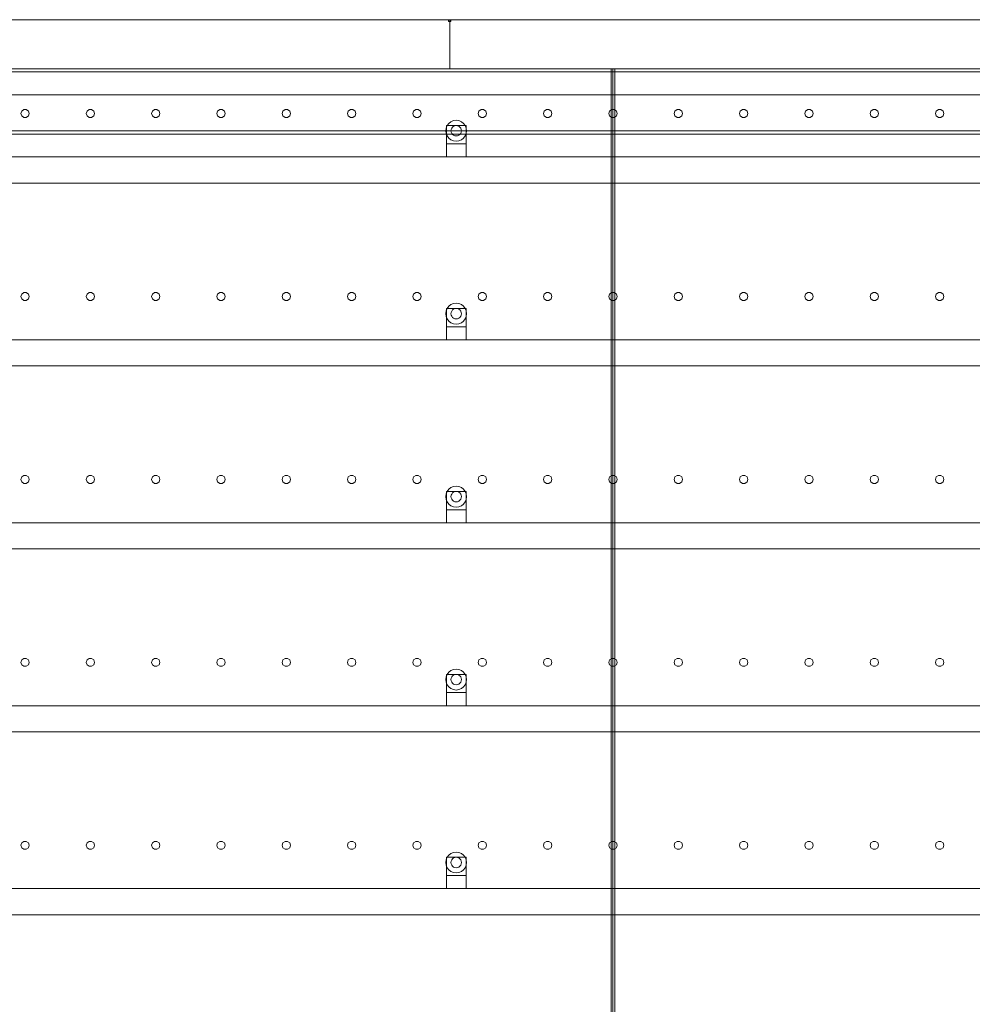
# Model space of a CAD drawing. Header units: millimetres. Extents: x -4395 to 65662, y -65530 to 6847.
# Tile 947 of 1034: x 47553 to 49011, y 1493 to 3000. Entities that reach past the tile are written whole.
import ezdxf

# ---------------------------------------------------------------- set-up
doc = ezdxf.new("R2010")
doc.units = ezdxf.units.MM
doc.layers.add('lateral_secador', color=7, linetype='Continuous', lineweight=0)

msp = doc.modelspace()

# ---------------------------------------------------------------- linework, layer by layer
at = {"layer": 'lateral_secador'}
for p, q in [((47211.134, 3000), (48211.134, 3000)), ((48209.134, 3000), (48213.134, 3000)), ((48209.134, 3000), (48209.134, 2997)), ((48211.134, 2925), (48211.134, 3000)), ((48211.134, 3000), (49211.134, 3000)), ((48213.134, 2997), (48213.134, 3000)), ((48209.134, 2997), (48213.134, 2997)), ((40461.134, 2925), (60461.134, 2925)), ((47211.134, 2925), (48211.134, 2925)), ((47461.134, 2925), (48461.134, 2925)), ((48211.134, 2925), (49211.134, 2925)), ((48458.134, 2925), (48464.134, 2925)), ((48458.134, 2925), (48458.134, 60)), ((48461.134, 0), (48461.134, 2925)), ((48461.134, 2925), (49461.134, 2925)), ((48464.134, 60), (48464.134, 2925)), ((40461.134, 2920), (60461.134, 2920)), ((40461.134, 2885), (60461.134, 2885)), ((47555.997, 2860.082), (47554.784, 2856.35)), ((47554.784, 2856.35), (47555.997, 2852.618)), ((47559.172, 2862.389), (47555.997, 2860.082)), ((47555.997, 2852.618), (47559.172, 2850.311)), ((47563.096, 2862.389), (47559.172, 2862.389)), ((47559.172, 2850.311), (47563.096, 2850.311)), ((47566.271, 2860.082), (47563.096, 2862.389)), ((47563.096, 2850.311), (47566.271, 2852.618)), ((47567.484, 2856.35), (47566.271, 2860.082)), ((47566.271, 2852.618), (47567.484, 2856.35)), ((47655.997, 2860.082), (47654.784, 2856.35)), ((47654.784, 2856.35), (47655.997, 2852.618)), ((47659.172, 2862.389), (47655.997, 2860.082)), ((47655.997, 2852.618), (47659.172, 2850.311)), ((47663.096, 2862.389), (47659.172, 2862.389)), ((47659.172, 2850.311), (47663.096, 2850.311)), ((47666.271, 2860.082), (47663.096, 2862.389)), ((47663.096, 2850.311), (47666.271, 2852.618)), ((47667.484, 2856.35), (47666.271, 2860.082)), ((47666.271, 2852.618), (47667.484, 2856.35)), ((47755.997, 2860.082), (47754.784, 2856.35)), ((47754.784, 2856.35), (47755.997, 2852.618)), ((47759.172, 2862.389), (47755.997, 2860.082)), ((47755.997, 2852.618), (47759.172, 2850.311)), ((47763.096, 2862.389), (47759.172, 2862.389)), ((47759.172, 2850.311), (47763.096, 2850.311)), ((47766.271, 2860.082), (47763.096, 2862.389)), ((47763.096, 2850.311), (47766.271, 2852.618)), ((47767.484, 2856.35), (47766.271, 2860.082)), ((47766.271, 2852.618), (47767.484, 2856.35)), ((47855.997, 2860.082), (47854.784, 2856.35)), ((47854.784, 2856.35), (47855.997, 2852.618)), ((47859.172, 2862.389), (47855.997, 2860.082)), ((47855.997, 2852.618), (47859.172, 2850.311)), ((47863.096, 2862.389), (47859.172, 2862.389)), ((47859.172, 2850.311), (47863.096, 2850.311)), ((47866.271, 2860.082), (47863.096, 2862.389)), ((47863.096, 2850.311), (47866.271, 2852.618)), ((47867.484, 2856.35), (47866.271, 2860.082)), ((47866.271, 2852.618), (47867.484, 2856.35)), ((47955.997, 2860.082), (47954.784, 2856.35)), ((47954.784, 2856.35), (47955.997, 2852.618)), ((47959.172, 2862.389), (47955.997, 2860.082)), ((47955.997, 2852.618), (47959.172, 2850.311)), ((47963.096, 2862.389), (47959.172, 2862.389)), ((47959.172, 2850.311), (47963.096, 2850.311)), ((47966.271, 2860.082), (47963.096, 2862.389)), ((47963.096, 2850.311), (47966.271, 2852.618)), ((47967.484, 2856.35), (47966.271, 2860.082)), ((47966.271, 2852.618), (47967.484, 2856.35)), ((48055.997, 2860.082), (48054.784, 2856.35)), ((48054.784, 2856.35), (48055.997, 2852.618)), ((48059.172, 2862.389), (48055.997, 2860.082)), ((48055.997, 2852.618), (48059.172, 2850.311)), ((48063.096, 2862.389), (48059.172, 2862.389)), ((48059.172, 2850.311), (48063.096, 2850.311)), ((48066.271, 2860.082), (48063.096, 2862.389)), ((48063.096, 2850.311), (48066.271, 2852.618)), ((48067.484, 2856.35), (48066.271, 2860.082)), ((48066.271, 2852.618), (48067.484, 2856.35)), ((48155.997, 2860.082), (48154.784, 2856.35)), ((48154.784, 2856.35), (48155.997, 2852.618)), ((48159.172, 2862.389), (48155.997, 2860.082)), ((48155.997, 2852.618), (48159.172, 2850.311)), ((48163.096, 2862.389), (48159.172, 2862.389)), ((48159.172, 2850.311), (48163.096, 2850.311)), ((48166.271, 2860.082), (48163.096, 2862.389)), ((48163.096, 2850.311), (48166.271, 2852.618)), ((48167.484, 2856.35), (48166.271, 2860.082)), ((48166.271, 2852.618), (48167.484, 2856.35)), ((48255.997, 2860.082), (48254.784, 2856.35)), ((48254.784, 2856.35), (48255.997, 2852.618)), ((48259.172, 2862.389), (48255.997, 2860.082)), ((48255.997, 2852.618), (48259.172, 2850.311)), ((48263.096, 2862.389), (48259.172, 2862.389)), ((48259.172, 2850.311), (48263.096, 2850.311)), ((48266.271, 2860.082), (48263.096, 2862.389)), ((48263.096, 2850.311), (48266.271, 2852.618)), ((48267.484, 2856.35), (48266.271, 2860.082)), ((48266.271, 2852.618), (48267.484, 2856.35)), ((48355.997, 2860.082), (48354.784, 2856.35)), ((48354.784, 2856.35), (48355.997, 2852.618)), ((48359.172, 2862.389), (48355.997, 2860.082)), ((48355.997, 2852.618), (48359.172, 2850.311)), ((48363.096, 2862.389), (48359.172, 2862.389)), ((48359.172, 2850.311), (48363.096, 2850.311)), ((48366.271, 2860.082), (48363.096, 2862.389)), ((48363.096, 2850.311), (48366.271, 2852.618)), ((48367.484, 2856.35), (48366.271, 2860.082)), ((48366.271, 2852.618), (48367.484, 2856.35)), ((48455.997, 2860.082), (48454.784, 2856.35)), ((48454.784, 2856.35), (48455.997, 2852.618)), ((48459.172, 2862.389), (48455.997, 2860.082)), ((48455.997, 2852.618), (48459.172, 2850.311)), ((48463.096, 2862.389), (48459.172, 2862.389)), ((48459.172, 2850.311), (48463.096, 2850.311)), ((48466.271, 2860.082), (48463.096, 2862.389)), ((48463.096, 2850.311), (48466.271, 2852.618)), ((48467.484, 2856.35), (48466.271, 2860.082)), ((48466.271, 2852.618), (48467.484, 2856.35)), ((48555.997, 2860.082), (48554.784, 2856.35)), ((48554.784, 2856.35), (48555.997, 2852.618)), ((48559.172, 2862.389), (48555.997, 2860.082)), ((48555.997, 2852.618), (48559.172, 2850.311)), ((48563.096, 2862.389), (48559.172, 2862.389)), ((48559.172, 2850.311), (48563.096, 2850.311)), ((48566.271, 2860.082), (48563.096, 2862.389)), ((48563.096, 2850.311), (48566.271, 2852.618)), ((48567.484, 2856.35), (48566.271, 2860.082)), ((48566.271, 2852.618), (48567.484, 2856.35)), ((48655.997, 2860.082), (48654.784, 2856.35)), ((48654.784, 2856.35), (48655.997, 2852.618)), ((48659.172, 2862.389), (48655.997, 2860.082)), ((48655.997, 2852.618), (48659.172, 2850.311)), ((48663.096, 2862.389), (48659.172, 2862.389)), ((48659.172, 2850.311), (48663.096, 2850.311)), ((48666.271, 2860.082), (48663.096, 2862.389)), ((48663.096, 2850.311), (48666.271, 2852.618)), ((48667.484, 2856.35), (48666.271, 2860.082)), ((48666.271, 2852.618), (48667.484, 2856.35)), ((48755.997, 2860.082), (48754.784, 2856.35)), ((48754.784, 2856.35), (48755.997, 2852.618)), ((48759.172, 2862.389), (48755.997, 2860.082)), ((48755.997, 2852.618), (48759.172, 2850.311)), ((48763.096, 2862.389), (48759.172, 2862.389)), ((48759.172, 2850.311), (48763.096, 2850.311)), ((48766.271, 2860.082), (48763.096, 2862.389)), ((48763.096, 2850.311), (48766.271, 2852.618)), ((48767.484, 2856.35), (48766.271, 2860.082)), ((48766.271, 2852.618), (48767.484, 2856.35)), ((48855.997, 2860.082), (48854.784, 2856.35)), ((48854.784, 2856.35), (48855.997, 2852.618)), ((48859.172, 2862.389), (48855.997, 2860.082)), ((48855.997, 2852.618), (48859.172, 2850.311)), ((48863.096, 2862.389), (48859.172, 2862.389)), ((48859.172, 2850.311), (48863.096, 2850.311)), ((48866.271, 2860.082), (48863.096, 2862.389)), ((48863.096, 2850.311), (48866.271, 2852.618)), ((48867.484, 2856.35), (48866.271, 2860.082)), ((48866.271, 2852.618), (48867.484, 2856.35)), ((48955.997, 2860.082), (48954.784, 2856.35)), ((48954.784, 2856.35), (48955.997, 2852.618)), ((48959.172, 2862.389), (48955.997, 2860.082)), ((48955.997, 2852.618), (48959.172, 2850.311)), ((48963.096, 2862.389), (48959.172, 2862.389)), ((48959.172, 2850.311), (48963.096, 2850.311)), ((48966.271, 2860.082), (48963.096, 2862.389)), ((48963.096, 2850.311), (48966.271, 2852.618)), ((48967.484, 2856.35), (48966.271, 2860.082)), ((48966.271, 2852.618), (48967.484, 2856.35)), ((48205.679, 2834.141), (48205.134, 2830)), ((48207.277, 2838), (48205.679, 2834.141)), ((48206.134, 2838), (48236.134, 2838)), ((48206.134, 2838), (48206.134, 2810)), ((48209.82, 2841.314), (48207.277, 2838)), ((48213.134, 2843.856), (48209.82, 2841.314)), ((48216.993, 2845.455), (48213.134, 2843.856)), ((48214.206, 2834), (48213.406, 2832.071)), ((48215.477, 2835.657), (48214.206, 2834)), ((48217.134, 2836.928), (48215.477, 2835.657)), ((48221.134, 2846), (48216.993, 2845.455)), ((48219.063, 2837.727), (48217.134, 2836.928)), ((48221.134, 2838), (48219.063, 2837.727)), ((48225.275, 2845.455), (48221.134, 2846)), ((48223.204, 2837.727), (48221.134, 2838)), ((48225.134, 2836.928), (48223.204, 2837.727)), ((48226.791, 2835.657), (48225.134, 2836.928)), ((48229.134, 2843.856), (48225.275, 2845.455)), ((48228.062, 2834), (48226.791, 2835.657)), ((48228.861, 2832.071), (48228.062, 2834)), ((48232.448, 2841.314), (48229.134, 2843.856)), ((48234.99, 2838), (48232.448, 2841.314)), ((48236.589, 2834.141), (48234.99, 2838)), ((48236.134, 2810), (48236.134, 2838)), ((48237.134, 2830), (48236.589, 2834.141)), ((40461.134, 2830), (60461.134, 2830)), ((40461.134, 2825), (60461.134, 2825)), ((48205.134, 2830), (48205.679, 2825.859)), ((48205.679, 2825.859), (48207.277, 2822)), ((48207.277, 2822), (48209.82, 2818.686)), ((48209.82, 2818.686), (48213.134, 2816.144)), ((48213.406, 2832.071), (48213.134, 2830)), ((48213.134, 2830), (48213.406, 2827.929)), ((48213.406, 2827.929), (48214.206, 2826)), ((48214.206, 2826), (48215.477, 2824.343)), ((48215.477, 2824.343), (48217.134, 2823.072)), ((48217.134, 2823.072), (48219.063, 2822.273)), ((48219.063, 2822.273), (48221.134, 2822)), ((48221.134, 2822), (48223.204, 2822.273)), ((48223.204, 2822.273), (48225.134, 2823.072)), ((48225.134, 2823.072), (48226.791, 2824.343)), ((48226.791, 2824.343), (48228.062, 2826)), ((48228.062, 2826), (48228.861, 2827.929)), ((48229.134, 2830), (48228.861, 2832.071)), ((48228.861, 2827.929), (48229.134, 2830)), ((48229.134, 2816.144), (48232.448, 2818.686)), ((48232.448, 2818.686), (48234.99, 2822)), ((48234.99, 2822), (48236.589, 2825.859)), ((48236.589, 2825.859), (48237.134, 2830)), ((48206.134, 2810), (48236.134, 2810)), ((48206.134, 2810), (48206.134, 2790)), ((48213.134, 2816.144), (48216.993, 2814.545)), ((48216.993, 2814.545), (48221.134, 2814)), ((48221.134, 2814), (48225.275, 2814.545)), ((48225.275, 2814.545), (48229.134, 2816.144)), ((48236.134, 2790), (48236.134, 2810)), ((40811.134, 2790), (60111.134, 2790)), ((48206.134, 2790), (48236.134, 2790)), ((40811.134, 2750), (60111.134, 2750)), ((47555.997, 2580.082), (47554.784, 2576.35)), ((47559.172, 2582.389), (47555.997, 2580.082)), ((47563.096, 2582.389), (47559.172, 2582.389)), ((47566.271, 2580.082), (47563.096, 2582.389)), ((47567.484, 2576.35), (47566.271, 2580.082)), ((47655.997, 2580.082), (47654.784, 2576.35)), ((47659.172, 2582.389), (47655.997, 2580.082)), ((47663.096, 2582.389), (47659.172, 2582.389)), ((47666.271, 2580.082), (47663.096, 2582.389)), ((47667.484, 2576.35), (47666.271, 2580.082)), ((47755.997, 2580.082), (47754.784, 2576.35)), ((47759.172, 2582.389), (47755.997, 2580.082)), ((47763.096, 2582.389), (47759.172, 2582.389)), ((47766.271, 2580.082), (47763.096, 2582.389)), ((47767.484, 2576.35), (47766.271, 2580.082)), ((47855.997, 2580.082), (47854.784, 2576.35)), ((47859.172, 2582.389), (47855.997, 2580.082)), ((47863.096, 2582.389), (47859.172, 2582.389)), ((47866.271, 2580.082), (47863.096, 2582.389)), ((47867.484, 2576.35), (47866.271, 2580.082)), ((47955.997, 2580.082), (47954.784, 2576.35)), ((47959.172, 2582.389), (47955.997, 2580.082)), ((47963.096, 2582.389), (47959.172, 2582.389)), ((47966.271, 2580.082), (47963.096, 2582.389)), ((47967.484, 2576.35), (47966.271, 2580.082)), ((48055.997, 2580.082), (48054.784, 2576.35)), ((48059.172, 2582.389), (48055.997, 2580.082)), ((48063.096, 2582.389), (48059.172, 2582.389)), ((48066.271, 2580.082), (48063.096, 2582.389)), ((48067.484, 2576.35), (48066.271, 2580.082)), ((48155.997, 2580.082), (48154.784, 2576.35)), ((48159.172, 2582.389), (48155.997, 2580.082)), ((48163.096, 2582.389), (48159.172, 2582.389)), ((48166.271, 2580.082), (48163.096, 2582.389)), ((48167.484, 2576.35), (48166.271, 2580.082)), ((48255.997, 2580.082), (48254.784, 2576.35)), ((48259.172, 2582.389), (48255.997, 2580.082)), ((48263.096, 2582.389), (48259.172, 2582.389)), ((48266.271, 2580.082), (48263.096, 2582.389)), ((48267.484, 2576.35), (48266.271, 2580.082)), ((48355.997, 2580.082), (48354.784, 2576.35)), ((48359.172, 2582.389), (48355.997, 2580.082)), ((48363.096, 2582.389), (48359.172, 2582.389)), ((48366.271, 2580.082), (48363.096, 2582.389)), ((48367.484, 2576.35), (48366.271, 2580.082)), ((48455.997, 2580.082), (48454.784, 2576.35)), ((48459.172, 2582.389), (48455.997, 2580.082)), ((48463.096, 2582.389), (48459.172, 2582.389)), ((48466.271, 2580.082), (48463.096, 2582.389)), ((48467.484, 2576.35), (48466.271, 2580.082)), ((48555.997, 2580.082), (48554.784, 2576.35)), ((48559.172, 2582.389), (48555.997, 2580.082)), ((48563.096, 2582.389), (48559.172, 2582.389)), ((48566.271, 2580.082), (48563.096, 2582.389)), ((48567.484, 2576.35), (48566.271, 2580.082)), ((48655.997, 2580.082), (48654.784, 2576.35)), ((48659.172, 2582.389), (48655.997, 2580.082)), ((48663.096, 2582.389), (48659.172, 2582.389)), ((48666.271, 2580.082), (48663.096, 2582.389)), ((48667.484, 2576.35), (48666.271, 2580.082)), ((48755.997, 2580.082), (48754.784, 2576.35)), ((48759.172, 2582.389), (48755.997, 2580.082)), ((48763.096, 2582.389), (48759.172, 2582.389)), ((48766.271, 2580.082), (48763.096, 2582.389)), ((48767.484, 2576.35), (48766.271, 2580.082)), ((48855.997, 2580.082), (48854.784, 2576.35)), ((48859.172, 2582.389), (48855.997, 2580.082)), ((48863.096, 2582.389), (48859.172, 2582.389)), ((48866.271, 2580.082), (48863.096, 2582.389)), ((48867.484, 2576.35), (48866.271, 2580.082)), ((48955.997, 2580.082), (48954.784, 2576.35)), ((48959.172, 2582.389), (48955.997, 2580.082)), ((48963.096, 2582.389), (48959.172, 2582.389)), ((48966.271, 2580.082), (48963.096, 2582.389)), ((48967.484, 2576.35), (48966.271, 2580.082)), ((47554.784, 2576.35), (47555.997, 2572.618)), ((47555.997, 2572.618), (47559.172, 2570.311)), ((47559.172, 2570.311), (47563.096, 2570.311)), ((47563.096, 2570.311), (47566.271, 2572.618)), ((47566.271, 2572.618), (47567.484, 2576.35)), ((47654.784, 2576.35), (47655.997, 2572.618)), ((47655.997, 2572.618), (47659.172, 2570.311)), ((47659.172, 2570.311), (47663.096, 2570.311)), ((47663.096, 2570.311), (47666.271, 2572.618)), ((47666.271, 2572.618), (47667.484, 2576.35)), ((47754.784, 2576.35), (47755.997, 2572.618)), ((47755.997, 2572.618), (47759.172, 2570.311)), ((47759.172, 2570.311), (47763.096, 2570.311)), ((47763.096, 2570.311), (47766.271, 2572.618)), ((47766.271, 2572.618), (47767.484, 2576.35)), ((47854.784, 2576.35), (47855.997, 2572.618)), ((47855.997, 2572.618), (47859.172, 2570.311)), ((47859.172, 2570.311), (47863.096, 2570.311)), ((47863.096, 2570.311), (47866.271, 2572.618)), ((47866.271, 2572.618), (47867.484, 2576.35)), ((47954.784, 2576.35), (47955.997, 2572.618)), ((47955.997, 2572.618), (47959.172, 2570.311)), ((47959.172, 2570.311), (47963.096, 2570.311)), ((47963.096, 2570.311), (47966.271, 2572.618)), ((47966.271, 2572.618), (47967.484, 2576.35)), ((48054.784, 2576.35), (48055.997, 2572.618)), ((48055.997, 2572.618), (48059.172, 2570.311)), ((48059.172, 2570.311), (48063.096, 2570.311)), ((48063.096, 2570.311), (48066.271, 2572.618)), ((48066.271, 2572.618), (48067.484, 2576.35)), ((48154.784, 2576.35), (48155.997, 2572.618)), ((48155.997, 2572.618), (48159.172, 2570.311)), ((48159.172, 2570.311), (48163.096, 2570.311)), ((48163.096, 2570.311), (48166.271, 2572.618)), ((48166.271, 2572.618), (48167.484, 2576.35)), ((48213.134, 2563.856), (48209.82, 2561.314)), ((48216.993, 2565.455), (48213.134, 2563.856)), ((48221.134, 2566), (48216.993, 2565.455)), ((48225.275, 2565.455), (48221.134, 2566)), ((48229.134, 2563.856), (48225.275, 2565.455)), ((48232.448, 2561.314), (48229.134, 2563.856)), ((48254.784, 2576.35), (48255.997, 2572.618)), ((48255.997, 2572.618), (48259.172, 2570.311)), ((48259.172, 2570.311), (48263.096, 2570.311)), ((48263.096, 2570.311), (48266.271, 2572.618)), ((48266.271, 2572.618), (48267.484, 2576.35)), ((48354.784, 2576.35), (48355.997, 2572.618)), ((48355.997, 2572.618), (48359.172, 2570.311)), ((48359.172, 2570.311), (48363.096, 2570.311)), ((48363.096, 2570.311), (48366.271, 2572.618)), ((48366.271, 2572.618), (48367.484, 2576.35)), ((48454.784, 2576.35), (48455.997, 2572.618)), ((48455.997, 2572.618), (48459.172, 2570.311)), ((48459.172, 2570.311), (48463.096, 2570.311)), ((48463.096, 2570.311), (48466.271, 2572.618)), ((48466.271, 2572.618), (48467.484, 2576.35)), ((48554.784, 2576.35), (48555.997, 2572.618)), ((48555.997, 2572.618), (48559.172, 2570.311)), ((48559.172, 2570.311), (48563.096, 2570.311)), ((48563.096, 2570.311), (48566.271, 2572.618)), ((48566.271, 2572.618), (48567.484, 2576.35)), ((48654.784, 2576.35), (48655.997, 2572.618)), ((48655.997, 2572.618), (48659.172, 2570.311)), ((48659.172, 2570.311), (48663.096, 2570.311)), ((48663.096, 2570.311), (48666.271, 2572.618)), ((48666.271, 2572.618), (48667.484, 2576.35)), ((48754.784, 2576.35), (48755.997, 2572.618)), ((48755.997, 2572.618), (48759.172, 2570.311)), ((48759.172, 2570.311), (48763.096, 2570.311)), ((48763.096, 2570.311), (48766.271, 2572.618)), ((48766.271, 2572.618), (48767.484, 2576.35)), ((48854.784, 2576.35), (48855.997, 2572.618)), ((48855.997, 2572.618), (48859.172, 2570.311)), ((48859.172, 2570.311), (48863.096, 2570.311)), ((48863.096, 2570.311), (48866.271, 2572.618)), ((48866.271, 2572.618), (48867.484, 2576.35)), ((48954.784, 2576.35), (48955.997, 2572.618)), ((48955.997, 2572.618), (48959.172, 2570.311)), ((48959.172, 2570.311), (48963.096, 2570.311)), ((48963.096, 2570.311), (48966.271, 2572.618)), ((48966.271, 2572.618), (48967.484, 2576.35)), ((48205.679, 2554.141), (48205.134, 2550)), ((48205.134, 2550), (48205.679, 2545.859)), ((48207.277, 2558), (48205.679, 2554.141)), ((48206.134, 2558), (48236.134, 2558)), ((48206.134, 2558), (48206.134, 2530)), ((48209.82, 2561.314), (48207.277, 2558)), ((48213.406, 2552.071), (48213.134, 2550)), ((48213.134, 2550), (48213.406, 2547.929)), ((48214.206, 2554), (48213.406, 2552.071)), ((48213.406, 2547.929), (48214.206, 2546)), ((48215.477, 2555.657), (48214.206, 2554)), ((48217.134, 2556.928), (48215.477, 2555.657)), ((48219.063, 2557.727), (48217.134, 2556.928)), ((48221.134, 2558), (48219.063, 2557.727)), ((48223.204, 2557.727), (48221.134, 2558)), ((48225.134, 2556.928), (48223.204, 2557.727)), ((48226.791, 2555.657), (48225.134, 2556.928)), ((48228.062, 2554), (48226.791, 2555.657)), ((48228.861, 2552.071), (48228.062, 2554)), ((48228.062, 2546), (48228.861, 2547.929)), ((48229.134, 2550), (48228.861, 2552.071)), ((48228.861, 2547.929), (48229.134, 2550)), ((48234.99, 2558), (48232.448, 2561.314)), ((48236.589, 2554.141), (48234.99, 2558)), ((48236.134, 2530), (48236.134, 2558)), ((48237.134, 2550), (48236.589, 2554.141)), ((48236.589, 2545.859), (48237.134, 2550)), ((48205.679, 2545.859), (48207.277, 2542)), ((48207.277, 2542), (48209.82, 2538.686)), ((48209.82, 2538.686), (48213.134, 2536.144)), ((48213.134, 2536.144), (48216.993, 2534.545)), ((48214.206, 2546), (48215.477, 2544.343)), ((48215.477, 2544.343), (48217.134, 2543.072)), ((48216.993, 2534.545), (48221.134, 2534)), ((48217.134, 2543.072), (48219.063, 2542.273)), ((48219.063, 2542.273), (48221.134, 2542)), ((48221.134, 2542), (48223.204, 2542.273)), ((48221.134, 2534), (48225.275, 2534.545)), ((48223.204, 2542.273), (48225.134, 2543.072)), ((48225.134, 2543.072), (48226.791, 2544.343)), ((48225.275, 2534.545), (48229.134, 2536.144)), ((48226.791, 2544.343), (48228.062, 2546)), ((48229.134, 2536.144), (48232.448, 2538.686)), ((48232.448, 2538.686), (48234.99, 2542)), ((48234.99, 2542), (48236.589, 2545.859)), ((48206.134, 2530), (48236.134, 2530)), ((48206.134, 2530), (48206.134, 2510)), ((48236.134, 2510), (48236.134, 2530)), ((40811.134, 2510), (60111.134, 2510)), ((48206.134, 2510), (48236.134, 2510)), ((40811.134, 2470), (60111.134, 2470)), ((47555.997, 2300.082), (47554.784, 2296.35)), ((47554.784, 2296.35), (47555.997, 2292.618)), ((47559.172, 2302.389), (47555.997, 2300.082)), ((47555.997, 2292.618), (47559.172, 2290.311)), ((47563.096, 2302.389), (47559.172, 2302.389)), ((47566.271, 2300.082), (47563.096, 2302.389)), ((47563.096, 2290.311), (47566.271, 2292.618)), ((47567.484, 2296.35), (47566.271, 2300.082)), ((47566.271, 2292.618), (47567.484, 2296.35)), ((47655.997, 2300.082), (47654.784, 2296.35)), ((47654.784, 2296.35), (47655.997, 2292.618)), ((47659.172, 2302.389), (47655.997, 2300.082)), ((47655.997, 2292.618), (47659.172, 2290.311)), ((47663.096, 2302.389), (47659.172, 2302.389)), ((47666.271, 2300.082), (47663.096, 2302.389)), ((47663.096, 2290.311), (47666.271, 2292.618)), ((47667.484, 2296.35), (47666.271, 2300.082)), ((47666.271, 2292.618), (47667.484, 2296.35)), ((47755.997, 2300.082), (47754.784, 2296.35)), ((47754.784, 2296.35), (47755.997, 2292.618)), ((47759.172, 2302.389), (47755.997, 2300.082)), ((47755.997, 2292.618), (47759.172, 2290.311)), ((47763.096, 2302.389), (47759.172, 2302.389)), ((47766.271, 2300.082), (47763.096, 2302.389)), ((47763.096, 2290.311), (47766.271, 2292.618)), ((47767.484, 2296.35), (47766.271, 2300.082)), ((47766.271, 2292.618), (47767.484, 2296.35)), ((47855.997, 2300.082), (47854.784, 2296.35)), ((47854.784, 2296.35), (47855.997, 2292.618)), ((47859.172, 2302.389), (47855.997, 2300.082)), ((47855.997, 2292.618), (47859.172, 2290.311)), ((47863.096, 2302.389), (47859.172, 2302.389)), ((47866.271, 2300.082), (47863.096, 2302.389)), ((47863.096, 2290.311), (47866.271, 2292.618)), ((47867.484, 2296.35), (47866.271, 2300.082)), ((47866.271, 2292.618), (47867.484, 2296.35)), ((47955.997, 2300.082), (47954.784, 2296.35)), ((47954.784, 2296.35), (47955.997, 2292.618)), ((47959.172, 2302.389), (47955.997, 2300.082)), ((47955.997, 2292.618), (47959.172, 2290.311)), ((47963.096, 2302.389), (47959.172, 2302.389)), ((47966.271, 2300.082), (47963.096, 2302.389)), ((47963.096, 2290.311), (47966.271, 2292.618)), ((47967.484, 2296.35), (47966.271, 2300.082)), ((47966.271, 2292.618), (47967.484, 2296.35)), ((48055.997, 2300.082), (48054.784, 2296.35)), ((48054.784, 2296.35), (48055.997, 2292.618)), ((48059.172, 2302.389), (48055.997, 2300.082)), ((48055.997, 2292.618), (48059.172, 2290.311)), ((48063.096, 2302.389), (48059.172, 2302.389)), ((48066.271, 2300.082), (48063.096, 2302.389)), ((48063.096, 2290.311), (48066.271, 2292.618)), ((48067.484, 2296.35), (48066.271, 2300.082)), ((48066.271, 2292.618), (48067.484, 2296.35)), ((48155.997, 2300.082), (48154.784, 2296.35)), ((48154.784, 2296.35), (48155.997, 2292.618)), ((48159.172, 2302.389), (48155.997, 2300.082)), ((48155.997, 2292.618), (48159.172, 2290.311)), ((48163.096, 2302.389), (48159.172, 2302.389)), ((48166.271, 2300.082), (48163.096, 2302.389)), ((48163.096, 2290.311), (48166.271, 2292.618)), ((48167.484, 2296.35), (48166.271, 2300.082)), ((48166.271, 2292.618), (48167.484, 2296.35)), ((48255.997, 2300.082), (48254.784, 2296.35)), ((48254.784, 2296.35), (48255.997, 2292.618)), ((48259.172, 2302.389), (48255.997, 2300.082)), ((48255.997, 2292.618), (48259.172, 2290.311)), ((48263.096, 2302.389), (48259.172, 2302.389)), ((48266.271, 2300.082), (48263.096, 2302.389)), ((48263.096, 2290.311), (48266.271, 2292.618)), ((48267.484, 2296.35), (48266.271, 2300.082)), ((48266.271, 2292.618), (48267.484, 2296.35)), ((48355.997, 2300.082), (48354.784, 2296.35)), ((48354.784, 2296.35), (48355.997, 2292.618)), ((48359.172, 2302.389), (48355.997, 2300.082)), ((48355.997, 2292.618), (48359.172, 2290.311)), ((48363.096, 2302.389), (48359.172, 2302.389)), ((48366.271, 2300.082), (48363.096, 2302.389)), ((48363.096, 2290.311), (48366.271, 2292.618)), ((48367.484, 2296.35), (48366.271, 2300.082)), ((48366.271, 2292.618), (48367.484, 2296.35)), ((48455.997, 2300.082), (48454.784, 2296.35)), ((48454.784, 2296.35), (48455.997, 2292.618)), ((48459.172, 2302.389), (48455.997, 2300.082)), ((48455.997, 2292.618), (48459.172, 2290.311)), ((48463.096, 2302.389), (48459.172, 2302.389)), ((48466.271, 2300.082), (48463.096, 2302.389)), ((48463.096, 2290.311), (48466.271, 2292.618)), ((48467.484, 2296.35), (48466.271, 2300.082)), ((48466.271, 2292.618), (48467.484, 2296.35)), ((48555.997, 2300.082), (48554.784, 2296.35)), ((48554.784, 2296.35), (48555.997, 2292.618)), ((48559.172, 2302.389), (48555.997, 2300.082)), ((48555.997, 2292.618), (48559.172, 2290.311)), ((48563.096, 2302.389), (48559.172, 2302.389)), ((48566.271, 2300.082), (48563.096, 2302.389)), ((48563.096, 2290.311), (48566.271, 2292.618)), ((48567.484, 2296.35), (48566.271, 2300.082)), ((48566.271, 2292.618), (48567.484, 2296.35)), ((48655.997, 2300.082), (48654.784, 2296.35)), ((48654.784, 2296.35), (48655.997, 2292.618)), ((48659.172, 2302.389), (48655.997, 2300.082)), ((48655.997, 2292.618), (48659.172, 2290.311)), ((48663.096, 2302.389), (48659.172, 2302.389)), ((48666.271, 2300.082), (48663.096, 2302.389)), ((48663.096, 2290.311), (48666.271, 2292.618)), ((48667.484, 2296.35), (48666.271, 2300.082)), ((48666.271, 2292.618), (48667.484, 2296.35)), ((48755.997, 2300.082), (48754.784, 2296.35)), ((48754.784, 2296.35), (48755.997, 2292.618)), ((48759.172, 2302.389), (48755.997, 2300.082)), ((48755.997, 2292.618), (48759.172, 2290.311)), ((48763.096, 2302.389), (48759.172, 2302.389)), ((48766.271, 2300.082), (48763.096, 2302.389)), ((48763.096, 2290.311), (48766.271, 2292.618)), ((48767.484, 2296.35), (48766.271, 2300.082)), ((48766.271, 2292.618), (48767.484, 2296.35)), ((48855.997, 2300.082), (48854.784, 2296.35)), ((48854.784, 2296.35), (48855.997, 2292.618)), ((48859.172, 2302.389), (48855.997, 2300.082)), ((48855.997, 2292.618), (48859.172, 2290.311)), ((48863.096, 2302.389), (48859.172, 2302.389)), ((48866.271, 2300.082), (48863.096, 2302.389)), ((48863.096, 2290.311), (48866.271, 2292.618)), ((48867.484, 2296.35), (48866.271, 2300.082)), ((48866.271, 2292.618), (48867.484, 2296.35)), ((48955.997, 2300.082), (48954.784, 2296.35)), ((48954.784, 2296.35), (48955.997, 2292.618)), ((48959.172, 2302.389), (48955.997, 2300.082)), ((48955.997, 2292.618), (48959.172, 2290.311)), ((48963.096, 2302.389), (48959.172, 2302.389)), ((48966.271, 2300.082), (48963.096, 2302.389)), ((48963.096, 2290.311), (48966.271, 2292.618)), ((48967.484, 2296.35), (48966.271, 2300.082)), ((48966.271, 2292.618), (48967.484, 2296.35)), ((47559.172, 2290.311), (47563.096, 2290.311)), ((47659.172, 2290.311), (47663.096, 2290.311)), ((47759.172, 2290.311), (47763.096, 2290.311)), ((47859.172, 2290.311), (47863.096, 2290.311)), ((47959.172, 2290.311), (47963.096, 2290.311)), ((48059.172, 2290.311), (48063.096, 2290.311)), ((48159.172, 2290.311), (48163.096, 2290.311)), ((48207.277, 2278), (48205.679, 2274.141)), ((48206.134, 2278), (48236.134, 2278)), ((48206.134, 2278), (48206.134, 2250)), ((48209.82, 2281.314), (48207.277, 2278)), ((48213.134, 2283.856), (48209.82, 2281.314)), ((48216.993, 2285.455), (48213.134, 2283.856)), ((48215.477, 2275.657), (48214.206, 2274)), ((48217.134, 2276.928), (48215.477, 2275.657)), ((48221.134, 2286), (48216.993, 2285.455)), ((48219.063, 2277.727), (48217.134, 2276.928)), ((48221.134, 2278), (48219.063, 2277.727)), ((48225.275, 2285.455), (48221.134, 2286)), ((48223.204, 2277.727), (48221.134, 2278)), ((48225.134, 2276.928), (48223.204, 2277.727)), ((48226.791, 2275.657), (48225.134, 2276.928)), ((48229.134, 2283.856), (48225.275, 2285.455)), ((48228.062, 2274), (48226.791, 2275.657)), ((48232.448, 2281.314), (48229.134, 2283.856)), ((48234.99, 2278), (48232.448, 2281.314)), ((48236.589, 2274.141), (48234.99, 2278)), ((48236.134, 2250), (48236.134, 2278)), ((48259.172, 2290.311), (48263.096, 2290.311)), ((48359.172, 2290.311), (48363.096, 2290.311)), ((48459.172, 2290.311), (48463.096, 2290.311)), ((48559.172, 2290.311), (48563.096, 2290.311)), ((48659.172, 2290.311), (48663.096, 2290.311)), ((48759.172, 2290.311), (48763.096, 2290.311)), ((48859.172, 2290.311), (48863.096, 2290.311)), ((48959.172, 2290.311), (48963.096, 2290.311)), ((48205.679, 2274.141), (48205.134, 2270)), ((48205.134, 2270), (48205.679, 2265.859)), ((48205.679, 2265.859), (48207.277, 2262)), ((48207.277, 2262), (48209.82, 2258.686)), ((48213.406, 2272.071), (48213.134, 2270)), ((48213.134, 2270), (48213.406, 2267.929)), ((48214.206, 2274), (48213.406, 2272.071)), ((48213.406, 2267.929), (48214.206, 2266)), ((48214.206, 2266), (48215.477, 2264.343)), ((48215.477, 2264.343), (48217.134, 2263.072)), ((48217.134, 2263.072), (48219.063, 2262.273)), ((48219.063, 2262.273), (48221.134, 2262)), ((48221.134, 2262), (48223.204, 2262.273)), ((48223.204, 2262.273), (48225.134, 2263.072)), ((48225.134, 2263.072), (48226.791, 2264.343)), ((48226.791, 2264.343), (48228.062, 2266)), ((48228.861, 2272.071), (48228.062, 2274)), ((48228.062, 2266), (48228.861, 2267.929)), ((48229.134, 2270), (48228.861, 2272.071)), ((48228.861, 2267.929), (48229.134, 2270)), ((48232.448, 2258.686), (48234.99, 2262)), ((48234.99, 2262), (48236.589, 2265.859)), ((48237.134, 2270), (48236.589, 2274.141)), ((48236.589, 2265.859), (48237.134, 2270)), ((48206.134, 2250), (48236.134, 2250)), ((48206.134, 2250), (48206.134, 2230)), ((48209.82, 2258.686), (48213.134, 2256.144)), ((48213.134, 2256.144), (48216.993, 2254.545)), ((48216.993, 2254.545), (48221.134, 2254)), ((48221.134, 2254), (48225.275, 2254.545)), ((48225.275, 2254.545), (48229.134, 2256.144)), ((48229.134, 2256.144), (48232.448, 2258.686)), ((48236.134, 2230), (48236.134, 2250)), ((40811.134, 2230), (60111.134, 2230)), ((48206.134, 2230), (48236.134, 2230)), ((40811.134, 2190), (60111.134, 2190)), ((47555.997, 2020.082), (47554.784, 2016.35)), ((47559.172, 2022.389), (47555.997, 2020.082)), ((47563.096, 2022.389), (47559.172, 2022.389)), ((47566.271, 2020.082), (47563.096, 2022.389)), ((47567.484, 2016.35), (47566.271, 2020.082)), ((47655.997, 2020.082), (47654.784, 2016.35)), ((47659.172, 2022.389), (47655.997, 2020.082)), ((47663.096, 2022.389), (47659.172, 2022.389)), ((47666.271, 2020.082), (47663.096, 2022.389)), ((47667.484, 2016.35), (47666.271, 2020.082)), ((47755.997, 2020.082), (47754.784, 2016.35)), ((47759.172, 2022.389), (47755.997, 2020.082)), ((47763.096, 2022.389), (47759.172, 2022.389)), ((47766.271, 2020.082), (47763.096, 2022.389)), ((47767.484, 2016.35), (47766.271, 2020.082)), ((47855.997, 2020.082), (47854.784, 2016.35)), ((47859.172, 2022.389), (47855.997, 2020.082)), ((47863.096, 2022.389), (47859.172, 2022.389)), ((47866.271, 2020.082), (47863.096, 2022.389)), ((47867.484, 2016.35), (47866.271, 2020.082)), ((47955.997, 2020.082), (47954.784, 2016.35)), ((47959.172, 2022.389), (47955.997, 2020.082)), ((47963.096, 2022.389), (47959.172, 2022.389)), ((47966.271, 2020.082), (47963.096, 2022.389)), ((47967.484, 2016.35), (47966.271, 2020.082)), ((48055.997, 2020.082), (48054.784, 2016.35)), ((48059.172, 2022.389), (48055.997, 2020.082)), ((48063.096, 2022.389), (48059.172, 2022.389)), ((48066.271, 2020.082), (48063.096, 2022.389)), ((48067.484, 2016.35), (48066.271, 2020.082)), ((48155.997, 2020.082), (48154.784, 2016.35)), ((48159.172, 2022.389), (48155.997, 2020.082)), ((48163.096, 2022.389), (48159.172, 2022.389)), ((48166.271, 2020.082), (48163.096, 2022.389)), ((48167.484, 2016.35), (48166.271, 2020.082)), ((48255.997, 2020.082), (48254.784, 2016.35)), ((48259.172, 2022.389), (48255.997, 2020.082)), ((48263.096, 2022.389), (48259.172, 2022.389)), ((48266.271, 2020.082), (48263.096, 2022.389)), ((48267.484, 2016.35), (48266.271, 2020.082)), ((48355.997, 2020.082), (48354.784, 2016.35)), ((48359.172, 2022.389), (48355.997, 2020.082)), ((48363.096, 2022.389), (48359.172, 2022.389)), ((48366.271, 2020.082), (48363.096, 2022.389)), ((48367.484, 2016.35), (48366.271, 2020.082)), ((48455.997, 2020.082), (48454.784, 2016.35)), ((48459.172, 2022.389), (48455.997, 2020.082)), ((48463.096, 2022.389), (48459.172, 2022.389)), ((48466.271, 2020.082), (48463.096, 2022.389)), ((48467.484, 2016.35), (48466.271, 2020.082)), ((48555.997, 2020.082), (48554.784, 2016.35)), ((48559.172, 2022.389), (48555.997, 2020.082)), ((48563.096, 2022.389), (48559.172, 2022.389)), ((48566.271, 2020.082), (48563.096, 2022.389)), ((48567.484, 2016.35), (48566.271, 2020.082)), ((48655.997, 2020.082), (48654.784, 2016.35)), ((48659.172, 2022.389), (48655.997, 2020.082)), ((48663.096, 2022.389), (48659.172, 2022.389)), ((48666.271, 2020.082), (48663.096, 2022.389)), ((48667.484, 2016.35), (48666.271, 2020.082)), ((48755.997, 2020.082), (48754.784, 2016.35)), ((48759.172, 2022.389), (48755.997, 2020.082)), ((48763.096, 2022.389), (48759.172, 2022.389)), ((48766.271, 2020.082), (48763.096, 2022.389)), ((48767.484, 2016.35), (48766.271, 2020.082)), ((48855.997, 2020.082), (48854.784, 2016.35)), ((48859.172, 2022.389), (48855.997, 2020.082)), ((48863.096, 2022.389), (48859.172, 2022.389)), ((48866.271, 2020.082), (48863.096, 2022.389)), ((48867.484, 2016.35), (48866.271, 2020.082)), ((48955.997, 2020.082), (48954.784, 2016.35)), ((48959.172, 2022.389), (48955.997, 2020.082)), ((48963.096, 2022.389), (48959.172, 2022.389)), ((48966.271, 2020.082), (48963.096, 2022.389)), ((48967.484, 2016.35), (48966.271, 2020.082)), ((47554.784, 2016.35), (47555.997, 2012.618)), ((47555.997, 2012.618), (47559.172, 2010.311)), ((47559.172, 2010.311), (47563.096, 2010.311)), ((47563.096, 2010.311), (47566.271, 2012.618)), ((47566.271, 2012.618), (47567.484, 2016.35)), ((47654.784, 2016.35), (47655.997, 2012.618)), ((47655.997, 2012.618), (47659.172, 2010.311)), ((47659.172, 2010.311), (47663.096, 2010.311)), ((47663.096, 2010.311), (47666.271, 2012.618)), ((47666.271, 2012.618), (47667.484, 2016.35)), ((47754.784, 2016.35), (47755.997, 2012.618)), ((47755.997, 2012.618), (47759.172, 2010.311)), ((47759.172, 2010.311), (47763.096, 2010.311)), ((47763.096, 2010.311), (47766.271, 2012.618)), ((47766.271, 2012.618), (47767.484, 2016.35)), ((47854.784, 2016.35), (47855.997, 2012.618)), ((47855.997, 2012.618), (47859.172, 2010.311)), ((47859.172, 2010.311), (47863.096, 2010.311)), ((47863.096, 2010.311), (47866.271, 2012.618)), ((47866.271, 2012.618), (47867.484, 2016.35)), ((47954.784, 2016.35), (47955.997, 2012.618)), ((47955.997, 2012.618), (47959.172, 2010.311)), ((47959.172, 2010.311), (47963.096, 2010.311)), ((47963.096, 2010.311), (47966.271, 2012.618)), ((47966.271, 2012.618), (47967.484, 2016.35)), ((48054.784, 2016.35), (48055.997, 2012.618)), ((48055.997, 2012.618), (48059.172, 2010.311)), ((48059.172, 2010.311), (48063.096, 2010.311)), ((48063.096, 2010.311), (48066.271, 2012.618)), ((48066.271, 2012.618), (48067.484, 2016.35)), ((48154.784, 2016.35), (48155.997, 2012.618)), ((48155.997, 2012.618), (48159.172, 2010.311)), ((48159.172, 2010.311), (48163.096, 2010.311)), ((48163.096, 2010.311), (48166.271, 2012.618)), ((48166.271, 2012.618), (48167.484, 2016.35)), ((48216.993, 2005.455), (48213.134, 2003.856)), ((48221.134, 2006), (48216.993, 2005.455)), ((48225.275, 2005.455), (48221.134, 2006)), ((48229.134, 2003.856), (48225.275, 2005.455)), ((48254.784, 2016.35), (48255.997, 2012.618)), ((48255.997, 2012.618), (48259.172, 2010.311)), ((48259.172, 2010.311), (48263.096, 2010.311)), ((48263.096, 2010.311), (48266.271, 2012.618)), ((48266.271, 2012.618), (48267.484, 2016.35)), ((48354.784, 2016.35), (48355.997, 2012.618)), ((48355.997, 2012.618), (48359.172, 2010.311)), ((48359.172, 2010.311), (48363.096, 2010.311)), ((48363.096, 2010.311), (48366.271, 2012.618)), ((48366.271, 2012.618), (48367.484, 2016.35)), ((48454.784, 2016.35), (48455.997, 2012.618)), ((48455.997, 2012.618), (48459.172, 2010.311)), ((48459.172, 2010.311), (48463.096, 2010.311)), ((48463.096, 2010.311), (48466.271, 2012.618)), ((48466.271, 2012.618), (48467.484, 2016.35)), ((48554.784, 2016.35), (48555.997, 2012.618)), ((48555.997, 2012.618), (48559.172, 2010.311)), ((48559.172, 2010.311), (48563.096, 2010.311)), ((48563.096, 2010.311), (48566.271, 2012.618)), ((48566.271, 2012.618), (48567.484, 2016.35)), ((48654.784, 2016.35), (48655.997, 2012.618)), ((48655.997, 2012.618), (48659.172, 2010.311)), ((48659.172, 2010.311), (48663.096, 2010.311)), ((48663.096, 2010.311), (48666.271, 2012.618)), ((48666.271, 2012.618), (48667.484, 2016.35)), ((48754.784, 2016.35), (48755.997, 2012.618)), ((48755.997, 2012.618), (48759.172, 2010.311)), ((48759.172, 2010.311), (48763.096, 2010.311)), ((48763.096, 2010.311), (48766.271, 2012.618)), ((48766.271, 2012.618), (48767.484, 2016.35)), ((48854.784, 2016.35), (48855.997, 2012.618)), ((48855.997, 2012.618), (48859.172, 2010.311)), ((48859.172, 2010.311), (48863.096, 2010.311)), ((48863.096, 2010.311), (48866.271, 2012.618)), ((48866.271, 2012.618), (48867.484, 2016.35)), ((48954.784, 2016.35), (48955.997, 2012.618)), ((48955.997, 2012.618), (48959.172, 2010.311)), ((48959.172, 2010.311), (48963.096, 2010.311)), ((48963.096, 2010.311), (48966.271, 2012.618)), ((48966.271, 2012.618), (48967.484, 2016.35)), ((48205.679, 1994.141), (48205.134, 1990)), ((48205.134, 1990), (48205.679, 1985.859)), ((48207.277, 1998), (48205.679, 1994.141)), ((48206.134, 1998), (48236.134, 1998)), ((48206.134, 1998), (48206.134, 1970)), ((48209.82, 2001.314), (48207.277, 1998)), ((48213.134, 2003.856), (48209.82, 2001.314)), ((48213.406, 1992.071), (48213.134, 1990)), ((48213.134, 1990), (48213.406, 1987.929)), ((48214.206, 1994), (48213.406, 1992.071)), ((48215.477, 1995.657), (48214.206, 1994)), ((48217.134, 1996.928), (48215.477, 1995.657)), ((48219.063, 1997.727), (48217.134, 1996.928)), ((48221.134, 1998), (48219.063, 1997.727)), ((48223.204, 1997.727), (48221.134, 1998)), ((48225.134, 1996.928), (48223.204, 1997.727)), ((48226.791, 1995.657), (48225.134, 1996.928)), ((48228.062, 1994), (48226.791, 1995.657)), ((48228.861, 1992.071), (48228.062, 1994)), ((48229.134, 1990), (48228.861, 1992.071)), ((48228.861, 1987.929), (48229.134, 1990)), ((48232.448, 2001.314), (48229.134, 2003.856)), ((48234.99, 1998), (48232.448, 2001.314)), ((48236.589, 1994.141), (48234.99, 1998)), ((48236.134, 1970), (48236.134, 1998)), ((48237.134, 1990), (48236.589, 1994.141)), ((48236.589, 1985.859), (48237.134, 1990)), ((48205.679, 1985.859), (48207.277, 1982)), ((48207.277, 1982), (48209.82, 1978.686)), ((48209.82, 1978.686), (48213.134, 1976.144)), ((48213.134, 1976.144), (48216.993, 1974.545)), ((48213.406, 1987.929), (48214.206, 1986)), ((48214.206, 1986), (48215.477, 1984.343)), ((48215.477, 1984.343), (48217.134, 1983.072)), ((48216.993, 1974.545), (48221.134, 1974)), ((48217.134, 1983.072), (48219.063, 1982.273)), ((48219.063, 1982.273), (48221.134, 1982)), ((48221.134, 1982), (48223.204, 1982.273)), ((48221.134, 1974), (48225.275, 1974.545)), ((48223.204, 1982.273), (48225.134, 1983.072)), ((48225.134, 1983.072), (48226.791, 1984.343)), ((48225.275, 1974.545), (48229.134, 1976.144)), ((48226.791, 1984.343), (48228.062, 1986)), ((48228.062, 1986), (48228.861, 1987.929)), ((48229.134, 1976.144), (48232.448, 1978.686)), ((48232.448, 1978.686), (48234.99, 1982)), ((48234.99, 1982), (48236.589, 1985.859)), ((48206.134, 1970), (48236.134, 1970)), ((48206.134, 1970), (48206.134, 1950)), ((48236.134, 1950), (48236.134, 1970)), ((40811.134, 1950), (60111.134, 1950)), ((48206.134, 1950), (48236.134, 1950)), ((40811.134, 1910), (60111.134, 1910)), ((47555.997, 1740.082), (47554.784, 1736.35)), ((47554.784, 1736.35), (47555.997, 1732.618)), ((47559.172, 1742.389), (47555.997, 1740.082)), ((47563.096, 1742.389), (47559.172, 1742.389)), ((47566.271, 1740.082), (47563.096, 1742.389)), ((47567.484, 1736.35), (47566.271, 1740.082)), ((47566.271, 1732.618), (47567.484, 1736.35)), ((47655.997, 1740.082), (47654.784, 1736.35)), ((47654.784, 1736.35), (47655.997, 1732.618)), ((47659.172, 1742.389), (47655.997, 1740.082)), ((47663.096, 1742.389), (47659.172, 1742.389)), ((47666.271, 1740.082), (47663.096, 1742.389)), ((47667.484, 1736.35), (47666.271, 1740.082)), ((47666.271, 1732.618), (47667.484, 1736.35)), ((47755.997, 1740.082), (47754.784, 1736.35)), ((47754.784, 1736.35), (47755.997, 1732.618)), ((47759.172, 1742.389), (47755.997, 1740.082)), ((47763.096, 1742.389), (47759.172, 1742.389)), ((47766.271, 1740.082), (47763.096, 1742.389)), ((47767.484, 1736.35), (47766.271, 1740.082)), ((47766.271, 1732.618), (47767.484, 1736.35)), ((47855.997, 1740.082), (47854.784, 1736.35)), ((47854.784, 1736.35), (47855.997, 1732.618)), ((47859.172, 1742.389), (47855.997, 1740.082)), ((47863.096, 1742.389), (47859.172, 1742.389)), ((47866.271, 1740.082), (47863.096, 1742.389)), ((47867.484, 1736.35), (47866.271, 1740.082)), ((47866.271, 1732.618), (47867.484, 1736.35)), ((47955.997, 1740.082), (47954.784, 1736.35)), ((47954.784, 1736.35), (47955.997, 1732.618)), ((47959.172, 1742.389), (47955.997, 1740.082)), ((47963.096, 1742.389), (47959.172, 1742.389)), ((47966.271, 1740.082), (47963.096, 1742.389)), ((47967.484, 1736.35), (47966.271, 1740.082)), ((47966.271, 1732.618), (47967.484, 1736.35)), ((48055.997, 1740.082), (48054.784, 1736.35)), ((48054.784, 1736.35), (48055.997, 1732.618)), ((48059.172, 1742.389), (48055.997, 1740.082)), ((48063.096, 1742.389), (48059.172, 1742.389)), ((48066.271, 1740.082), (48063.096, 1742.389)), ((48067.484, 1736.35), (48066.271, 1740.082)), ((48066.271, 1732.618), (48067.484, 1736.35)), ((48155.997, 1740.082), (48154.784, 1736.35)), ((48154.784, 1736.35), (48155.997, 1732.618)), ((48159.172, 1742.389), (48155.997, 1740.082)), ((48163.096, 1742.389), (48159.172, 1742.389)), ((48166.271, 1740.082), (48163.096, 1742.389)), ((48167.484, 1736.35), (48166.271, 1740.082)), ((48166.271, 1732.618), (48167.484, 1736.35)), ((48255.997, 1740.082), (48254.784, 1736.35)), ((48254.784, 1736.35), (48255.997, 1732.618)), ((48259.172, 1742.389), (48255.997, 1740.082)), ((48263.096, 1742.389), (48259.172, 1742.389)), ((48266.271, 1740.082), (48263.096, 1742.389)), ((48267.484, 1736.35), (48266.271, 1740.082)), ((48266.271, 1732.618), (48267.484, 1736.35)), ((48355.997, 1740.082), (48354.784, 1736.35)), ((48354.784, 1736.35), (48355.997, 1732.618)), ((48359.172, 1742.389), (48355.997, 1740.082)), ((48363.096, 1742.389), (48359.172, 1742.389)), ((48366.271, 1740.082), (48363.096, 1742.389)), ((48367.484, 1736.35), (48366.271, 1740.082)), ((48366.271, 1732.618), (48367.484, 1736.35)), ((48455.997, 1740.082), (48454.784, 1736.35)), ((48454.784, 1736.35), (48455.997, 1732.618)), ((48459.172, 1742.389), (48455.997, 1740.082)), ((48463.096, 1742.389), (48459.172, 1742.389)), ((48466.271, 1740.082), (48463.096, 1742.389)), ((48467.484, 1736.35), (48466.271, 1740.082)), ((48466.271, 1732.618), (48467.484, 1736.35)), ((48555.997, 1740.082), (48554.784, 1736.35)), ((48554.784, 1736.35), (48555.997, 1732.618)), ((48559.172, 1742.389), (48555.997, 1740.082)), ((48563.096, 1742.389), (48559.172, 1742.389)), ((48566.271, 1740.082), (48563.096, 1742.389)), ((48567.484, 1736.35), (48566.271, 1740.082)), ((48566.271, 1732.618), (48567.484, 1736.35)), ((48655.997, 1740.082), (48654.784, 1736.35)), ((48654.784, 1736.35), (48655.997, 1732.618)), ((48659.172, 1742.389), (48655.997, 1740.082)), ((48663.096, 1742.389), (48659.172, 1742.389)), ((48666.271, 1740.082), (48663.096, 1742.389)), ((48667.484, 1736.35), (48666.271, 1740.082)), ((48666.271, 1732.618), (48667.484, 1736.35)), ((48755.997, 1740.082), (48754.784, 1736.35)), ((48754.784, 1736.35), (48755.997, 1732.618)), ((48759.172, 1742.389), (48755.997, 1740.082)), ((48763.096, 1742.389), (48759.172, 1742.389)), ((48766.271, 1740.082), (48763.096, 1742.389)), ((48767.484, 1736.35), (48766.271, 1740.082)), ((48766.271, 1732.618), (48767.484, 1736.35)), ((48855.997, 1740.082), (48854.784, 1736.35)), ((48854.784, 1736.35), (48855.997, 1732.618)), ((48859.172, 1742.389), (48855.997, 1740.082)), ((48863.096, 1742.389), (48859.172, 1742.389)), ((48866.271, 1740.082), (48863.096, 1742.389)), ((48867.484, 1736.35), (48866.271, 1740.082)), ((48866.271, 1732.618), (48867.484, 1736.35)), ((48955.997, 1740.082), (48954.784, 1736.35)), ((48954.784, 1736.35), (48955.997, 1732.618)), ((48959.172, 1742.389), (48955.997, 1740.082)), ((48963.096, 1742.389), (48959.172, 1742.389)), ((48966.271, 1740.082), (48963.096, 1742.389)), ((48967.484, 1736.35), (48966.271, 1740.082)), ((48966.271, 1732.618), (48967.484, 1736.35)), ((47555.997, 1732.618), (47559.172, 1730.311)), ((47559.172, 1730.311), (47563.096, 1730.311)), ((47563.096, 1730.311), (47566.271, 1732.618)), ((47655.997, 1732.618), (47659.172, 1730.311)), ((47659.172, 1730.311), (47663.096, 1730.311)), ((47663.096, 1730.311), (47666.271, 1732.618)), ((47755.997, 1732.618), (47759.172, 1730.311)), ((47759.172, 1730.311), (47763.096, 1730.311)), ((47763.096, 1730.311), (47766.271, 1732.618)), ((47855.997, 1732.618), (47859.172, 1730.311)), ((47859.172, 1730.311), (47863.096, 1730.311)), ((47863.096, 1730.311), (47866.271, 1732.618)), ((47955.997, 1732.618), (47959.172, 1730.311)), ((47959.172, 1730.311), (47963.096, 1730.311)), ((47963.096, 1730.311), (47966.271, 1732.618)), ((48055.997, 1732.618), (48059.172, 1730.311)), ((48059.172, 1730.311), (48063.096, 1730.311)), ((48063.096, 1730.311), (48066.271, 1732.618)), ((48155.997, 1732.618), (48159.172, 1730.311)), ((48159.172, 1730.311), (48163.096, 1730.311)), ((48163.096, 1730.311), (48166.271, 1732.618)), ((48209.82, 1721.314), (48207.277, 1718)), ((48213.134, 1723.856), (48209.82, 1721.314)), ((48216.993, 1725.455), (48213.134, 1723.856)), ((48221.134, 1726), (48216.993, 1725.455)), ((48225.275, 1725.455), (48221.134, 1726)), ((48229.134, 1723.856), (48225.275, 1725.455)), ((48232.448, 1721.314), (48229.134, 1723.856)), ((48234.99, 1718), (48232.448, 1721.314)), ((48255.997, 1732.618), (48259.172, 1730.311)), ((48259.172, 1730.311), (48263.096, 1730.311)), ((48263.096, 1730.311), (48266.271, 1732.618)), ((48355.997, 1732.618), (48359.172, 1730.311)), ((48359.172, 1730.311), (48363.096, 1730.311)), ((48363.096, 1730.311), (48366.271, 1732.618)), ((48455.997, 1732.618), (48459.172, 1730.311)), ((48459.172, 1730.311), (48463.096, 1730.311)), ((48463.096, 1730.311), (48466.271, 1732.618)), ((48555.997, 1732.618), (48559.172, 1730.311)), ((48559.172, 1730.311), (48563.096, 1730.311)), ((48563.096, 1730.311), (48566.271, 1732.618)), ((48655.997, 1732.618), (48659.172, 1730.311)), ((48659.172, 1730.311), (48663.096, 1730.311)), ((48663.096, 1730.311), (48666.271, 1732.618)), ((48755.997, 1732.618), (48759.172, 1730.311)), ((48759.172, 1730.311), (48763.096, 1730.311)), ((48763.096, 1730.311), (48766.271, 1732.618)), ((48855.997, 1732.618), (48859.172, 1730.311)), ((48859.172, 1730.311), (48863.096, 1730.311)), ((48863.096, 1730.311), (48866.271, 1732.618)), ((48955.997, 1732.618), (48959.172, 1730.311)), ((48959.172, 1730.311), (48963.096, 1730.311)), ((48963.096, 1730.311), (48966.271, 1732.618)), ((48205.679, 1714.141), (48205.134, 1710)), ((48205.134, 1710), (48205.679, 1705.859)), ((48207.277, 1718), (48205.679, 1714.141)), ((48205.679, 1705.859), (48207.277, 1702)), ((48206.134, 1718), (48236.134, 1718)), ((48206.134, 1718), (48206.134, 1690)), ((48213.406, 1712.071), (48213.134, 1710)), ((48213.134, 1710), (48213.406, 1707.929)), ((48214.206, 1714), (48213.406, 1712.071)), ((48213.406, 1707.929), (48214.206, 1706)), ((48215.477, 1715.657), (48214.206, 1714)), ((48214.206, 1706), (48215.477, 1704.343)), ((48217.134, 1716.928), (48215.477, 1715.657)), ((48215.477, 1704.343), (48217.134, 1703.072)), ((48219.063, 1717.727), (48217.134, 1716.928)), ((48217.134, 1703.072), (48219.063, 1702.273)), ((48221.134, 1718), (48219.063, 1717.727)), ((48223.204, 1717.727), (48221.134, 1718)), ((48225.134, 1716.928), (48223.204, 1717.727)), ((48223.204, 1702.273), (48225.134, 1703.072)), ((48226.791, 1715.657), (48225.134, 1716.928)), ((48225.134, 1703.072), (48226.791, 1704.343)), ((48228.062, 1714), (48226.791, 1715.657)), ((48226.791, 1704.343), (48228.062, 1706)), ((48228.861, 1712.071), (48228.062, 1714)), ((48228.062, 1706), (48228.861, 1707.929)), ((48229.134, 1710), (48228.861, 1712.071)), ((48228.861, 1707.929), (48229.134, 1710)), ((48236.589, 1714.141), (48234.99, 1718)), ((48234.99, 1702), (48236.589, 1705.859)), ((48236.134, 1690), (48236.134, 1718)), ((48237.134, 1710), (48236.589, 1714.141)), ((48236.589, 1705.859), (48237.134, 1710)), ((48206.134, 1690), (48236.134, 1690)), ((48206.134, 1690), (48206.134, 1670)), ((48207.277, 1702), (48209.82, 1698.686)), ((48209.82, 1698.686), (48213.134, 1696.144)), ((48213.134, 1696.144), (48216.993, 1694.545)), ((48216.993, 1694.545), (48221.134, 1694)), ((48219.063, 1702.273), (48221.134, 1702)), ((48221.134, 1702), (48223.204, 1702.273)), ((48221.134, 1694), (48225.275, 1694.545)), ((48225.275, 1694.545), (48229.134, 1696.144)), ((48229.134, 1696.144), (48232.448, 1698.686)), ((48232.448, 1698.686), (48234.99, 1702)), ((48236.134, 1670), (48236.134, 1690)), ((40811.134, 1670), (60111.134, 1670)), ((48206.134, 1670), (48236.134, 1670)), ((40811.134, 1630), (60111.134, 1630))]:
    msp.add_line(p, q, dxfattribs=at)

doc.saveas('drawing.dxf')
